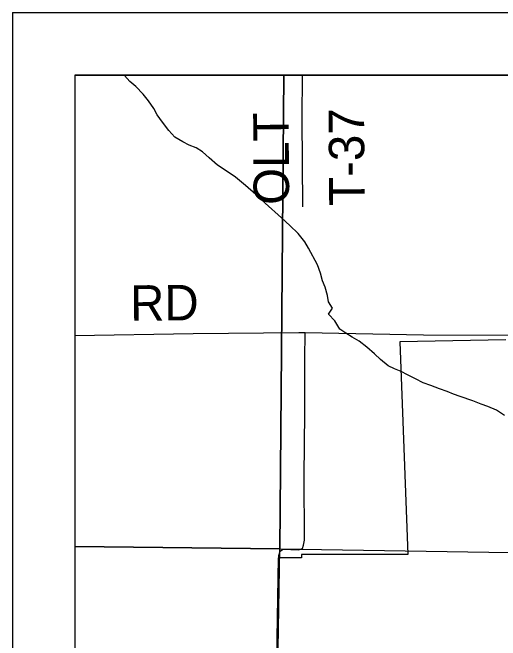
# Model space of a CAD drawing. Extents: x -209 to 4852, y 0 to 905.
# Drawn here: x 433.77 to 449.4, y 320.46 to 340.56 of the extents above; entities that cross this region are included whole.
import ezdxf

# ---------------------------------------------------------------- set-up
doc = ezdxf.new("R2010")
doc.units = 0
for name, color, linetype in [('Default', 7, 'Continuous'), ('GM_X_County_Road', 7, 'Continuous'), ('GM_X_County_ROW', 7, 'Continuous'), ('GM_X_Minor_Lake_Text', 7, 'Continuous'), ('GM_X_Minor_River', 7, 'Continuous'), ('GM_X_Township_Road', 7, 'Continuous'), ('GM_X_US_Location', 7, 'Continuous'), ('SH_Data', 7, 'Continuous')]:
    doc.layers.add(name, color=color, linetype=linetype)

msp = doc.modelspace()

# ---------------------------------------------------------------- linework, layer by layer
at = {"layer": 'Default'}
msp.add_lwpolyline([(571.768, 202.559), (571.768, 338.559), (435.768, 338.559), (435.768, 202.559)], close=True, dxfattribs=at)
at = {"layer": 'GM_X_County_Road'}
for points in [[(443.896, 330.901), (444.023, 331.095), (443.891, 331.297), (443.859, 331.503), (443.783, 331.771), (443.704, 331.978), (443.635, 332.216), (443.536, 332.485), (443.246, 333.017), (443.137, 333.218), (442.924, 333.49), (442.656, 333.741), (442.381, 333.992), (441.861, 334.462), (441.564, 334.737), (441.237, 335.02), (440.91, 335.287), (440.611, 335.493), (440.334, 335.676), (440.066, 335.911), (439.858, 336.1), (439.656, 336.227), (439.43, 336.317), (439.22, 336.422), (438.965, 336.566), (438.773, 336.784), (438.575, 337.048), (438.399, 337.289), (438.297, 337.489), (438.129, 337.737), (437.952, 337.947), (437.723, 338.189), (437.529, 338.354), (437.352, 338.549), (437.342, 338.559)], [(449.532, 327.665), (449.27, 327.832), (449, 327.953), (448.781, 328.028), (448.517, 328.134), (448.11, 328.267), (447.891, 328.349), (447.688, 328.431), (447.447, 328.514), (447.168, 328.62), (446.927, 328.711), (446.679, 328.832), (446.424, 328.96), (446.221, 329.072), (446.01, 329.154), (445.8, 329.252), (445.562, 329.456), (445.369, 329.636), (445.123, 329.848), (444.877, 330.038), (444.645, 330.173), (444.45, 330.293), (444.256, 330.427), (444.096, 330.69), (443.896, 330.901), (443.888, 330.894)]]:
    msp.add_lwpolyline(points, dxfattribs=at)
at = {"layer": 'GM_X_County_ROW'}
for points in [[(443.066, 334.338), (443.049, 337.166), (443.053, 338.559)], [(442.946, 330.317), (443.144, 330.319), (446.939, 330.245), (449.761, 330.23), (451.877, 330.203), (452.432, 330.215), (452.669, 330.264), (452.974, 330.384), (453.169, 330.519)], [(435.768, 330.221), (439.55, 330.282), (442.946, 330.317)], [(442.161, 314.265), (442.167, 314.463), (442.203, 317.059), (442.256, 319.873), (442.298, 323.185), (442.34, 323.32), (442.438, 323.383), (442.931, 323.366), (443.053, 323.404), (443.094, 323.518), (443.119, 323.675), (443.11, 325.721), (443.129, 327.748), (443.129, 329.471), (443.144, 330.319)]]:
    msp.add_lwpolyline(points, dxfattribs=at)
at = {"layer": 'GM_X_Minor_Lake_Text'}
msp.add_lwpolyline([(482.84, 285.356), (482.984, 295.952), (483.074, 303.486), (483.171, 310.029), (483.249, 313.713), (483.369, 322.855), (483.392, 325.723), (483.334, 338.559), (435.768, 338.559), (435.768, 263.429)], dxfattribs=at)
at = {"layer": 'GM_X_Minor_River'}
for points in [[(442.456, 338.559), (435.768, 338.559), (435.768, 323.472), (442.329, 323.393)], [(463.281, 338.559), (442.456, 338.559), (442.329, 323.393), (463.093, 323.066)], [(435.768, 323.472), (435.768, 303.574), (442.006, 303.553), (442.329, 323.393)], [(442.329, 323.393), (463.093, 323.066), (462.61, 303.563), (442.006, 303.553)]]:
    msp.add_lwpolyline(points, close=True, dxfattribs=at)
at = {"layer": 'GM_X_US_Location'}
msp.add_lwpolyline([(449.577, 330.08), (446.176, 330.017), (446.43, 323.215), (443.021, 323.215), (443.021, 323.109), (442.279, 323.109), (442.21, 319.243)], dxfattribs=at)
msp.add_lwpolyline([(449.577, 330.08), (446.176, 330.017), (446.43, 323.215), (443.021, 323.215), (443.021, 323.109), (442.279, 323.109), (442.21, 319.243)], dxfattribs=at)
at = {"layer": 'SH_Data'}
for p, q in [((433.768, 340.559), (573.768, 340.559)), ((433.768, 340.559), (433.768, 200.559)), ((435.768, 338.559), (435.768, 202.559)), ((435.768, 338.559), (571.768, 338.559))]:
    msp.add_line(p, q, dxfattribs=at)

# ---------------------------------------------------------------- texts
at = {"layer": 'GM_X_Township_Road'}
for s, rotation, p in [('T-37', 90.3535, (445.05, 334.373)), ('OLT', 90.3535, (442.631, 334.408)), ('RD', 0.4936, (437.541, 330.693))]:
    msp.add_text(s, height=1.1364, rotation=rotation, dxfattribs=at).set_placement(p)

doc.saveas('drawing.dxf')
